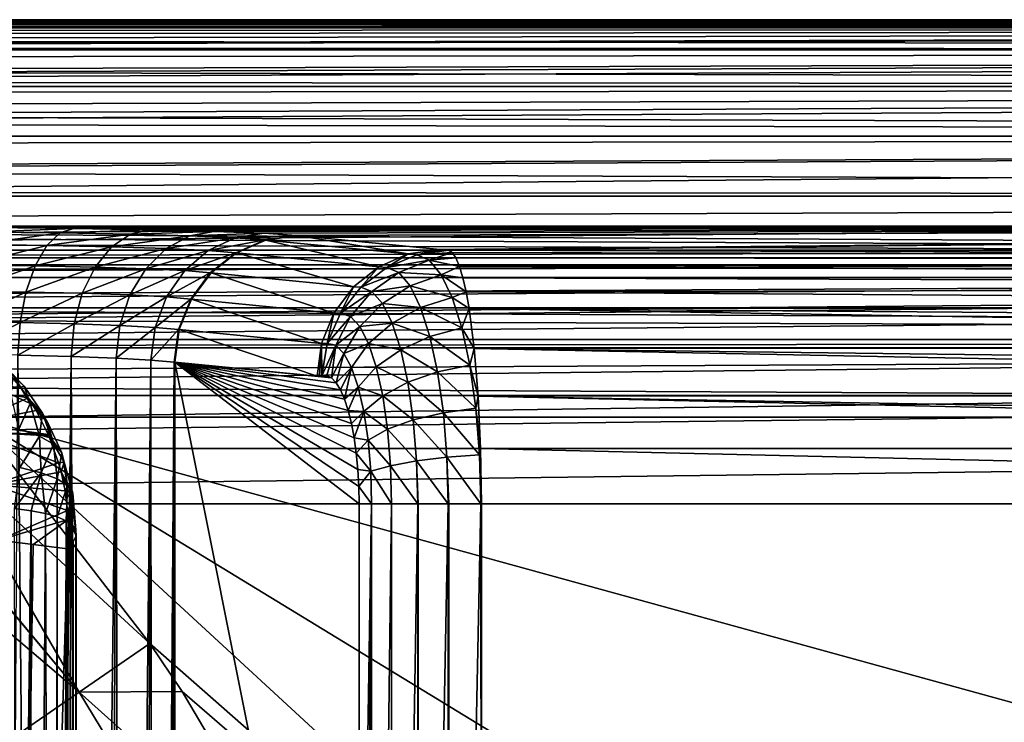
# Model space of a CAD drawing. Header units: metres. Extents: x -105 to 105, y -117 to 62.
# Tile 355 of 382: x 23 to 35, y 15 to 23. Entities that reach past the tile are written whole.
import ezdxf

# ---------------------------------------------------------------- set-up
doc = ezdxf.new("R2010")
doc.units = ezdxf.units.M
doc.layers.add('solid_509432_AD150_SW0001', color=7, linetype='CONTINUOUS')
doc.layers.add('solid_509432_AD150_SW0001_01', color=7, linetype='CONTINUOUS')

msp = doc.modelspace()

# ---------------------------------------------------------------- linework, layer by layer
at = {"layer": 'solid_509432_AD150_SW0001'}
for points in [[(0, 22.990625, 12.796716), (90, 23, 12.5), (-90, 23, 12.5)], [(90, 22.909691, -12.516925), (-90, 22.909691, -12.516925), (-90, 23, -11.6)], [(90, 22.642233, -13.398612), (-90, 22.642233, -13.398612), (-90, 22.909691, -12.516925)], [(90, 22.909691, -12.516925), (90, 22.642233, -13.398612), (-90, 22.909691, -12.516925)], [(90, 22.207907, -14.21118), (-90, 22.207907, -14.21118), (-90, 22.642233, -13.398612)], [(90, 22.642233, -13.398612), (90, 22.207907, -14.21118), (-90, 22.642233, -13.398612)], [(90, 21.623402, -14.923402), (-90, 21.623402, -14.923402), (-90, 22.207907, -14.21118)], [(90, 22.207907, -14.21118), (90, 21.623402, -14.923402), (-90, 22.207907, -14.21118)], [(90, 20.91118, -15.507907), (-90, 20.91118, -15.507907), (-90, 21.623402, -14.923402)], [(90, 21.623402, -14.923402), (90, 20.91118, -15.507907), (-90, 21.623402, -14.923402)], [(90, 20.098612, -15.942234), (-90, 20.098612, -15.942234), (-90, 20.91118, -15.507907)], [(90, 20.91118, -15.507907), (90, 20.098612, -15.942234), (-90, 20.91118, -15.507907)], [(90, 19.216925, -16.20969), (-90, 19.216925, -16.20969), (-90, 20.098612, -15.942234)], [(90, 20.098612, -15.942234), (90, 19.216925, -16.20969), (-90, 20.098612, -15.942234)], [(-90, 19.216925, -16.20969), (90, 18.299999, -16.299999), (-90, 18.299999, -16.299999)], [(90, 19.216925, -16.20969), (90, 18.299999, -16.299999), (-90, 19.216925, -16.20969)], [(90, 18.299999, -16.299999), (-53, -0.25, -16.299999), (-90, -0.25, -16.299999)], [(-90, 18.299999, -16.299999), (90, 18.299999, -16.299999), (-90, -0.25, -16.299999)]]:
    msp.add_3dface(points, dxfattribs=at)
at = {"layer": 'solid_509432_AD150_SW0001_01'}
for points in [[(-90, 23, -11.6), (-90, 23, 12.5), (90, 23, 12.5)], [(90, 23, -11.6), (-90, 23, -11.6), (90, 23, 12.5)], [(90, 22.909691, -12.516925), (-90, 23, -11.6), (90, 23, -11.6)], [(0, 22.990625, 12.796716), (0.13002, 22.99032, 12.801499), (90, 23, 12.5)], [(0.13002, 22.99032, 12.801499), (0.289916, 22.989178, 12.818772), (90, 23, 12.5)], [(0.289916, 22.989178, 12.818772), (0.481288, 22.986887, 12.850855), (90, 23, 12.5)], [(0.481288, 22.986887, 12.850855), (0.70569, 22.983196, 12.897084), (90, 23, 12.5)], [(0.70569, 22.983196, 12.897084), (0.965836, 22.977781, 12.956465), (90, 23, 12.5)], [(0.965836, 22.977781, 12.956465), (1.265495, 22.970182, 13.028585), (90, 23, 12.5)], [(1.265495, 22.970182, 13.028585), (1.609675, 22.959747, 13.113807), (90, 23, 12.5)], [(1.609675, 22.959747, 13.113807), (2.004899, 22.94557, 13.213221), (90, 23, 12.5)], [(2.004899, 22.94557, 13.213221), (2.45913, 22.926409, 13.32846), (90, 23, 12.5)], [(2.45913, 22.926409, 13.32846), (90, 22.909691, 13.416924), (90, 23, 12.5)], [(2.45913, 22.926409, 13.32846), (2.933098, 22.903156, 13.449183), (90, 22.909691, 13.416924)], [(2.933098, 22.903156, 13.449183), (2.982343, 22.900551, 13.461739), (90, 22.909691, 13.416924)], [(2.982343, 22.900551, 13.461739), (3.58682, 22.865618, 13.615853), (90, 22.909691, 13.416924)], [(3.58682, 22.865618, 13.615853), (4.287223, 22.818329, 13.794104), (90, 22.909691, 13.416924)], [(4.287223, 22.818329, 13.794104), (5.102119, 22.754019, 14.00057), (90, 22.909691, 13.416924)], [(5.102119, 22.754019, 14.00057), (5.882872, 22.682909, 14.197086), (90, 22.909691, 13.416924)], [(5.882872, 22.682909, 14.197086), (6.055223, 22.665947, 14.240258), (90, 22.909691, 13.416924)], [(6.055223, 22.665947, 14.240258), (90, 22.642233, 14.298613), (90, 22.909691, 13.416924)], [(6.055223, 22.665947, 14.240258), (7.176319, 22.544279, 14.518932), (90, 22.642233, 14.298613)], [(7.176319, 22.544279, 14.518932), (8.505664, 22.374002, 14.84361), (90, 22.642233, 14.298613)], [(8.505664, 22.374002, 14.84361), (8.799271, 22.33247, 14.91437), (90, 22.642233, 14.298613)], [(8.799271, 22.33247, 14.91437), (9.265361, 22.263613, 15.025821), (90, 22.642233, 14.298613)], [(9.265361, 22.263613, 15.025821), (90, 22.207907, 15.11118), (90, 22.642233, 14.298613)], [(9.265361, 22.263613, 15.025821), (10.099681, 22.131067, 15.222669), (90, 22.207907, 15.11118)], [(10.099681, 22.131067, 15.222669), (11.019539, 21.970787, 15.435187), (90, 22.207907, 15.11118)], [(11.019539, 21.970787, 15.435187), (11.656815, 21.85091, 15.579129), (90, 22.207907, 15.11118)], [(11.656815, 21.85091, 15.579129), (12.038852, 21.775261, 15.664263), (90, 22.207907, 15.11118)], [(12.038852, 21.775261, 15.664263), (90, 21.623402, 15.823401), (90, 22.207907, 15.11118)], [(12.038852, 21.775261, 15.664263), (13.183125, 21.532173, 15.912191), (90, 21.623402, 15.823401)], [(13.183125, 21.532173, 15.912191), (14.366983, 21.252684, 16.156729), (90, 21.623402, 15.823401)], [(14.366983, 21.252684, 16.156729), (14.478982, 21.224751, 16.179108), (90, 21.623402, 15.823401)], [(14.478982, 21.224751, 16.179108), (15.496482, 20.958088, 16.376154), (90, 21.623402, 15.823401)], [(15.496482, 20.958088, 16.376154), (90, 20.91118, 16.407907), (90, 21.623402, 15.823401)], [(15.496482, 20.958088, 16.376154), (16.545088, 20.658012, 16.565683), (90, 20.91118, 16.407907)], [(16.545088, 20.658012, 16.565683), (17.224415, 20.448999, 16.679928), (90, 20.91118, 16.407907)], [(17.224415, 20.448999, 16.679928), (17.521605, 20.353809, 16.727512), (90, 20.91118, 16.407907)], [(17.521605, 20.353809, 16.727512), (90, 20.098612, 16.842234), (90, 20.91118, 16.407907)], [(56.523369, 20.272121, -10.478531), (56.688591, 20.558294, 0.45), (4.248972, 20.558294, 0.45)], [(4.251566, 20.5557, 0.549066), (4.248972, 20.558294, 0.45), (56.688591, 20.558294, 0.45)], [(4.535146, 20.272121, -10.478531), (56.523369, 20.272121, -10.478531), (4.248972, 20.558294, 0.45)], [(4.289798, 20.555674, 0.550058), (4.251566, 20.5557, 0.549066), (56.688591, 20.558294, 0.45)], [(4.32812, 20.555649, 0.551059), (4.289798, 20.555674, 0.550058), (56.688591, 20.558294, 0.45)], [(13.011201, 20.549694, 0.778433), (4.32812, 20.555649, 0.551059), (56.688591, 20.558294, 0.45)], [(13.011201, 20.549694, 0.778433), (56.688591, 20.558294, 0.45), (21.694309, 20.543739, 1.005808)], [(22.745033, 20.540073, 1.145819), (21.694309, 20.543739, 1.005808), (56.688591, 20.558294, 0.45)], [(22.660316, 20.487558, 1.492687), (22.745033, 20.540073, 1.145819), (23.743282, 20.530682, 1.504505)], [(22.660316, 20.487558, 1.492687), (23.743282, 20.530682, 1.504505), (23.585529, 20.478107, 1.82795)], [(23.743282, 20.530682, 1.504505), (22.745033, 20.540073, 1.145819), (56.688591, 20.558294, 0.45)], [(23.585529, 20.478107, 1.82795), (23.743282, 20.530682, 1.504505), (24.643488, 20.515984, 2.065772)], [(23.585529, 20.478107, 1.82795), (24.643488, 20.515984, 2.065772), (24.417736, 20.463333, 2.351629)], [(24.643488, 20.515984, 2.065772), (23.743282, 20.530682, 1.504505), (56.688591, 20.558294, 0.45)], [(24.417736, 20.463333, 2.351629), (24.643488, 20.515984, 2.065772), (25.405081, 20.496643, 2.804401)], [(25.405081, 20.496643, 2.804401), (24.643488, 20.515984, 2.065772), (56.688591, 20.558294, 0.45)], [(25.993717, 20.473526, 3.687155), (25.405081, 20.496643, 2.804401), (56.688591, 20.558294, 0.45)], [(26.382675, 20.447695, 4.673652), (25.993717, 20.473526, 3.687155), (56.688591, 20.558294, 0.45)], [(26.387697, 20.44722, 4.691807), (26.382675, 20.447695, 4.673652), (56.688591, 20.558294, 0.45)], [(26.392622, 20.446743, 4.709989), (26.387697, 20.44722, 4.691807), (56.688591, 20.558294, 0.45)], [(28.076197, 20.282211, 10.993179), (26.392622, 20.446743, 4.709989), (56.688591, 20.558294, 0.45)], [(28.128414, 20.277107, 11.188129), (28.076197, 20.282211, 10.993179), (56.688591, 20.558294, 0.45)], [(28.179371, 20.272121, 11.378531), (28.128414, 20.277107, 11.188129), (56.688591, 20.558294, 0.45)], [(56.523369, 20.272121, 11.378531), (28.179371, 20.272121, 11.378531), (56.688591, 20.558294, 0.45)], [(22.660316, 20.487558, 1.492687), (23.585529, 20.478107, 1.82795), (22.573685, 20.33666, 1.841966)], [(23.585529, 20.478107, 1.82795), (23.425926, 20.32723, 2.150493), (22.573685, 20.33666, 1.841966)], [(23.585529, 20.478107, 1.82795), (24.417736, 20.463333, 2.351629), (23.425926, 20.32723, 2.150493)], [(24.417736, 20.463333, 2.351629), (24.192711, 20.312487, 2.632485), (23.425926, 20.32723, 2.150493)], [(24.417736, 20.463333, 2.351629), (25.119064, 20.443911, 3.039164), (24.192711, 20.312487, 2.632485)], [(25.119064, 20.443911, 3.039164), (24.839193, 20.293098, 3.265435), (24.192711, 20.312487, 2.632485)], [(24.417736, 20.463333, 2.351629), (25.405081, 20.496643, 2.804401), (25.119064, 20.443911, 3.039164)], [(25.119064, 20.443911, 3.039164), (25.657995, 20.420732, 3.858537), (24.839193, 20.293098, 3.265435)], [(25.657995, 20.420732, 3.858537), (25.336323, 20.269949, 4.01998), (24.839193, 20.293098, 3.265435)], [(25.119064, 20.443911, 3.039164), (25.405081, 20.496643, 2.804401), (25.993717, 20.473526, 3.687155)], [(25.119064, 20.443911, 3.039164), (25.993717, 20.473526, 3.687155), (25.657995, 20.420732, 3.858537)], [(25.657995, 20.420732, 3.858537), (26.010771, 20.39485, 4.77192), (25.336323, 20.269949, 4.01998)], [(25.336323, 20.269949, 4.01998), (26.010771, 20.39485, 4.77192), (25.662146, 20.244091, 4.861386)], [(25.657995, 20.420732, 3.858537), (25.993717, 20.473526, 3.687155), (26.382675, 20.447695, 4.673652)], [(25.657995, 20.420732, 3.858537), (26.382675, 20.447695, 4.673652), (26.010771, 20.39485, 4.77192)], [(25.662146, 20.244091, 4.861386), (26.010771, 20.39485, 4.77192), (26.019194, 20.393469, 4.808653)], [(25.662146, 20.244091, 4.861386), (26.019194, 20.393469, 4.808653), (25.670996, 20.242479, 4.897998)], [(26.019194, 20.393469, 4.808653), (27.354572, 20.07795, 11.18119), (25.670996, 20.242479, 4.897998)], [(26.010771, 20.39485, 4.77192), (26.382675, 20.447695, 4.673652), (26.019194, 20.393469, 4.808653)], [(26.019194, 20.393469, 4.808653), (26.382675, 20.447695, 4.673652), (26.387697, 20.44722, 4.691807)], [(26.019194, 20.393469, 4.808653), (26.387697, 20.44722, 4.691807), (26.392622, 20.446743, 4.709989)], [(26.019194, 20.393469, 4.808653), (26.392622, 20.446743, 4.709989), (27.702768, 20.228937, 11.091844)], [(26.019194, 20.393469, 4.808653), (27.702768, 20.228937, 11.091844), (27.354572, 20.07795, 11.18119)], [(27.702768, 20.228937, 11.091844), (26.392622, 20.446743, 4.709989), (28.076197, 20.282211, 10.993179)], [(17.521605, 20.353809, 16.727512), (18.426655, 20.048744, 16.862556), (90, 20.098612, 16.842234)], [(22.573685, 20.33666, 1.841966), (23.425926, 20.32723, 2.150493), (22.498711, 20.098049, 2.141491)], [(23.425926, 20.32723, 2.150493), (23.28787, 20.088642, 2.426696), (22.498711, 20.098049, 2.141491)], [(23.425926, 20.32723, 2.150493), (24.192711, 20.312487, 2.632485), (23.28787, 20.088642, 2.426696)], [(24.192711, 20.312487, 2.632485), (23.998253, 20.073931, 2.872377), (23.28787, 20.088642, 2.426696)], [(24.192711, 20.312487, 2.632485), (24.839193, 20.293098, 3.265435), (23.998253, 20.073931, 2.872377)], [(24.839193, 20.293098, 3.265435), (24.597652, 20.054579, 3.45789), (23.998253, 20.073931, 2.872377)], [(24.839193, 20.293098, 3.265435), (25.336323, 20.269949, 4.01998), (24.597652, 20.054579, 3.45789)], [(27.702768, 20.228937, 11.091844), (28.076197, 20.282211, 10.993179), (27.805738, 20.219807, 11.470544)], [(27.805738, 20.219807, 11.470544), (28.076197, 20.282211, 10.993179), (28.128414, 20.277107, 11.188129)], [(28.128414, 20.277107, 11.188129), (28.179371, 20.272121, 11.378531), (27.805738, 20.219807, 11.470544)], [(4.535146, 20.183025, -11.129811), (56.523369, 20.272121, -10.478531), (4.535146, 20.272121, -10.478531)], [(4.535146, 20.183025, -11.129811), (56.523369, 20.182217, -11.133021), (56.523369, 20.272121, -10.478531)], [(4.535146, 20.183025, -11.129811), (4.535146, 19.952436, -11.7496), (56.523369, 20.182217, -11.133021)], [(4.535146, 19.952436, -11.7496), (56.523369, 19.951244, -11.751965), (56.523369, 20.182217, -11.133021)], [(25.336323, 20.269949, 4.01998), (25.059149, 20.031466, 4.156252), (24.597652, 20.054579, 3.45789)], [(25.336323, 20.269949, 4.01998), (25.662146, 20.244091, 4.861386), (25.059149, 20.031466, 4.156252)], [(25.059149, 20.031466, 4.156252), (25.662146, 20.244091, 4.861386), (25.362286, 20.00563, 4.935489)], [(25.362286, 20.00563, 4.935489), (25.662146, 20.244091, 4.861386), (25.670996, 20.242479, 4.897998)], [(25.362286, 20.00563, 4.935489), (25.670996, 20.242479, 4.897998), (25.371555, 20.003981, 4.971988)], [(25.670996, 20.242479, 4.897998), (27.055132, 19.839449, 11.255178), (25.371555, 20.003981, 4.971988)], [(25.670996, 20.242479, 4.897998), (27.354572, 20.07795, 11.18119), (27.055132, 19.839449, 11.255178)], [(27.354572, 20.07795, 11.18119), (27.702768, 20.228937, 11.091844), (27.452291, 20.070601, 11.542141)], [(27.702768, 20.228937, 11.091844), (27.805738, 20.219807, 11.470544), (27.452291, 20.070601, 11.542141)], [(27.951899, 20.1537, 12.016021), (27.452291, 20.070601, 11.542141), (27.805738, 20.219807, 11.470544)], [(28.223495, 20.244984, 11.710115), (27.805738, 20.219807, 11.470544), (28.179371, 20.272121, 11.378531)], [(27.951899, 20.1537, 12.016021), (27.805738, 20.219807, 11.470544), (28.223495, 20.244984, 11.710115)], [(27.951899, 20.1537, 12.016021), (28.223495, 20.244984, 11.710115), (28.267004, 20.181318, 12.036584)], [(27.951899, 20.1537, 12.016021), (28.267004, 20.181318, 12.036584), (28.309353, 20.081966, 12.353825)], [(56.523369, 20.182245, 12.032915), (28.179371, 20.272121, 11.378531), (56.523369, 20.272121, 11.378531)], [(28.223495, 20.244984, 11.710115), (28.179371, 20.272121, 11.378531), (56.523369, 20.182245, 12.032915)], [(28.267004, 20.181318, 12.036584), (28.223495, 20.244984, 11.710115), (56.523369, 20.182245, 12.032915)], [(28.267004, 20.181318, 12.036584), (56.523369, 20.182245, 12.032915), (56.523369, 20.152321, 12.142833)], [(28.309353, 20.081966, 12.353825), (28.267004, 20.181318, 12.036584), (56.523369, 20.152321, 12.142833)], [(18.426655, 20.048744, 16.862556), (19.264454, 19.744858, 16.972403), (90, 20.098612, 16.842234)], [(19.264454, 19.744858, 16.972403), (19.913662, 19.494061, 17.045792), (90, 20.098612, 16.842234)], [(19.913662, 19.494061, 17.045792), (20.038525, 19.44417, 17.058605), (90, 20.098612, 16.842234)], [(20.038525, 19.44417, 17.058605), (90, 19.216925, 17.109692), (90, 20.098612, 16.842234)], [(22.498711, 20.098049, 2.141491), (23.28787, 20.088642, 2.426696), (22.440449, 19.787874, 2.370985)], [(23.28787, 20.088642, 2.426696), (23.180691, 19.77849, 2.637857), (22.440449, 19.787874, 2.370985)], [(23.28787, 20.088642, 2.426696), (23.998253, 20.073931, 2.872377), (23.180691, 19.77849, 2.637857)], [(23.998253, 20.073931, 2.872377), (23.847509, 19.763811, 3.055062), (23.180691, 19.77849, 2.637857)], [(23.998253, 20.073931, 2.872377), (24.597652, 20.054579, 3.45789), (23.847509, 19.763811, 3.055062)], [(24.597652, 20.054579, 3.45789), (24.410786, 19.744497, 3.603495), (23.847509, 19.763811, 3.055062)], [(24.597652, 20.054579, 3.45789), (25.059149, 20.031466, 4.156252), (24.410786, 19.744497, 3.603495)], [(27.055132, 19.839449, 11.255178), (27.354572, 20.07795, 11.18119), (27.144846, 19.834612, 11.587973)], [(27.354572, 20.07795, 11.18119), (27.452291, 20.070601, 11.542141), (27.144846, 19.834612, 11.587973)], [(27.59178, 20.010706, 12.062717), (27.144846, 19.834612, 11.587973), (27.452291, 20.070601, 11.542141)], [(27.951899, 20.1537, 12.016021), (27.59178, 20.010706, 12.062717), (27.452291, 20.070601, 11.542141)], [(27.951899, 20.1537, 12.016021), (28.092339, 19.983791, 12.54015), (27.59178, 20.010706, 12.062717)], [(27.951899, 20.1537, 12.016021), (28.309353, 20.081966, 12.353825), (28.092339, 19.983791, 12.54015)], [(28.092339, 19.983791, 12.54015), (28.309353, 20.081966, 12.353825), (28.350016, 19.948248, 12.657885)], [(28.309353, 20.081966, 12.353825), (56.523369, 20.152321, 12.142833), (56.523369, 19.951241, 12.651972)], [(28.350016, 19.948248, 12.657885), (28.309353, 20.081966, 12.353825), (56.523369, 19.951241, 12.651972)], [(4.535146, 19.952436, -11.7496), (4.535146, 19.591661, -12.303813), (56.523369, 19.951244, -11.751965)], [(4.535146, 19.591661, -12.303813), (56.523369, 19.590401, -12.305347), (56.523369, 19.951244, -11.751965)], [(25.059149, 20.031466, 4.156252), (24.845226, 19.721418, 4.258128), (24.410786, 19.744497, 3.603495)], [(25.059149, 20.031466, 4.156252), (25.362286, 20.00563, 4.935489), (24.845226, 19.721418, 4.258128)], [(24.845226, 19.721418, 4.258128), (25.362286, 20.00563, 4.935489), (25.131479, 19.695608, 4.989215)], [(25.131479, 19.695608, 4.989215), (25.362286, 20.00563, 4.935489), (25.371555, 20.003981, 4.971988)], [(25.131479, 19.695608, 4.989215), (25.371555, 20.003981, 4.971988), (25.141104, 19.694082, 5.025623)], [(25.371555, 20.003981, 4.971988), (26.824678, 19.529551, 11.308813), (25.141104, 19.694082, 5.025623)], [(25.371555, 20.003981, 4.971988), (27.055132, 19.839449, 11.255178), (26.824678, 19.529551, 11.308813)], [(27.59178, 20.010706, 12.062717), (27.273781, 19.784544, 12.069166), (27.144846, 19.834612, 11.587973)], [(27.59178, 20.010706, 12.062717), (27.725979, 19.85133, 12.563556), (27.273781, 19.784544, 12.069166)], [(28.092339, 19.983791, 12.54015), (27.725979, 19.85133, 12.563556), (27.59178, 20.010706, 12.062717)], [(28.092339, 19.983791, 12.54015), (28.222387, 19.714689, 13.0255), (27.725979, 19.85133, 12.563556)], [(28.092339, 19.983791, 12.54015), (28.350016, 19.948248, 12.657885), (28.388477, 19.781916, 12.945021)], [(28.092339, 19.983791, 12.54015), (28.388477, 19.781916, 12.945021), (28.222387, 19.714689, 13.0255)], [(28.350016, 19.948248, 12.657885), (56.523369, 19.951241, 12.651972), (56.523369, 19.845724, 12.843326)], [(28.388477, 19.781916, 12.945021), (28.350016, 19.948248, 12.657885), (56.523369, 19.845724, 12.843326)], [(26.824678, 19.529551, 11.308813), (27.055132, 19.839449, 11.255178), (26.904213, 19.527819, 11.604935)], [(27.055132, 19.839449, 11.255178), (27.144846, 19.834612, 11.587973), (26.904213, 19.527819, 11.604935)], [(27.273781, 19.784544, 12.069166), (26.904213, 19.527819, 11.604935), (27.144846, 19.834612, 11.587973)], [(27.725979, 19.85133, 12.563556), (27.398109, 19.641827, 12.533166), (27.273781, 19.784544, 12.069166)], [(27.725979, 19.85133, 12.563556), (27.850351, 19.596804, 13.027719), (27.398109, 19.641827, 12.533166)], [(28.222387, 19.714689, 13.0255), (27.850351, 19.596804, 13.027719), (27.725979, 19.85133, 12.563556)], [(28.388477, 19.781916, 12.945021), (56.523369, 19.845724, 12.843326), (56.523369, 19.590315, 13.20545)], [(22.440449, 19.787874, 2.370985), (23.180691, 19.77849, 2.637857), (22.40284, 19.427124, 2.514917)], [(23.180691, 19.77849, 2.637857), (23.111639, 19.417763, 2.769686), (22.40284, 19.427124, 2.514917)], [(23.180691, 19.77849, 2.637857), (23.847509, 19.763811, 3.055062), (23.111639, 19.417763, 2.769686)], [(23.847509, 19.763811, 3.055062), (23.750683, 19.403116, 3.168177), (23.111639, 19.417763, 2.769686)], [(23.847509, 19.763811, 3.055062), (24.410786, 19.744497, 3.603495), (23.750683, 19.403116, 3.168177)], [(24.410786, 19.744497, 3.603495), (24.291235, 19.383837, 3.692397), (23.750683, 19.403116, 3.168177)], [(24.410786, 19.744497, 3.603495), (24.845226, 19.721418, 4.258128), (24.291235, 19.383837, 3.692397)], [(24.845226, 19.721418, 4.258128), (24.709032, 19.36079, 4.318712), (24.291235, 19.383837, 3.692397)], [(24.845226, 19.721418, 4.258128), (25.131479, 19.695608, 4.989215), (24.709032, 19.36079, 4.318712)], [(24.709032, 19.36079, 4.318712), (25.131479, 19.695608, 4.989215), (24.98535, 19.335005, 5.018928)], [(24.98535, 19.335005, 5.018928), (25.131479, 19.695608, 4.989215), (25.141104, 19.694082, 5.025623)], [(24.98535, 19.335005, 5.018928), (25.141104, 19.694082, 5.025623), (24.995209, 19.333725, 5.055278)], [(25.141104, 19.694082, 5.025623), (26.678785, 19.169195, 11.338469), (24.995209, 19.333725, 5.055278)], [(25.141104, 19.694082, 5.025623), (26.824678, 19.529551, 11.308813), (26.678785, 19.169195, 11.338469)], [(27.273781, 19.784544, 12.069166), (27.019428, 19.490526, 12.034929), (26.904213, 19.527819, 11.604935)], [(27.273781, 19.784544, 12.069166), (27.398109, 19.641827, 12.533166), (27.019428, 19.490526, 12.034929)], [(28.222387, 19.714689, 13.0255), (28.337368, 19.353872, 13.454609), (27.850351, 19.596804, 13.027719)], [(28.222387, 19.714689, 13.0255), (28.388477, 19.781916, 12.945021), (28.424263, 19.585133, 13.211736)], [(28.222387, 19.714689, 13.0255), (28.424263, 19.585133, 13.211736), (28.337368, 19.353872, 13.454609)], [(28.424263, 19.585133, 13.211736), (28.388477, 19.781916, 12.945021), (56.523369, 19.590315, 13.20545)], [(4.535146, 19.591661, -12.303813), (4.535146, 19.118229, -12.765519), (56.523369, 19.590401, -12.305347)], [(4.535146, 19.118229, -12.765519), (56.523369, 19.117186, -12.766333), (56.523369, 19.590401, -12.305347)], [(27.398109, 19.641827, 12.533166), (27.130926, 19.369463, 12.451038), (27.019428, 19.490526, 12.034929)], [(27.398109, 19.641827, 12.533166), (27.513502, 19.410353, 12.963819), (27.130926, 19.369463, 12.451038)], [(27.850351, 19.596804, 13.027719), (27.513502, 19.410353, 12.963819), (27.398109, 19.641827, 12.533166)], [(27.850351, 19.596804, 13.027719), (27.960363, 19.254292, 13.438294), (27.513502, 19.410353, 12.963819)], [(28.337368, 19.353872, 13.454609), (27.960363, 19.254292, 13.438294), (27.850351, 19.596804, 13.027719)], [(28.337368, 19.353872, 13.454609), (28.424263, 19.585133, 13.211736), (28.486067, 19.110638, 13.671421)], [(28.424263, 19.585133, 13.211736), (56.523369, 19.590315, 13.20545), (56.523369, 19.37517, 13.440446)], [(28.424263, 19.585133, 13.211736), (56.523369, 19.37517, 13.440446), (56.523369, 19.116978, 13.666494)], [(28.486067, 19.110638, 13.671421), (28.424263, 19.585133, 13.211736), (56.523369, 19.116978, 13.666494)], [(26.678785, 19.169195, 11.338469), (26.824678, 19.529551, 11.308813), (26.746683, 19.170988, 11.591881)], [(26.824678, 19.529551, 11.308813), (26.904213, 19.527819, 11.604935), (26.746683, 19.170988, 11.591881)], [(27.019428, 19.490526, 12.034929), (26.746683, 19.170988, 11.591881), (26.904213, 19.527819, 11.604935)], [(27.019428, 19.490526, 12.034929), (26.845943, 19.148554, 11.962324), (26.746683, 19.170988, 11.591881)], [(27.019428, 19.490526, 12.034929), (27.130926, 19.369463, 12.451038), (26.845943, 19.148554, 11.962324)], [(20.038525, 19.44417, 17.058605), (20.752892, 19.148195, 17.122831), (90, 19.216925, 17.109692)], [(22.40284, 19.427124, 2.514917), (23.111639, 19.417763, 2.769686), (22.388538, 19.040606, 2.563572)], [(23.111639, 19.417763, 2.769686), (23.085598, 19.031261, 2.813363), (22.388538, 19.040606, 2.563572)], [(23.111639, 19.417763, 2.769686), (23.750683, 19.403116, 3.168177), (23.085598, 19.031261, 2.813363)], [(23.750683, 19.403116, 3.168177), (23.714592, 19.016638, 3.204271), (23.085598, 19.031261, 2.813363)], [(23.750683, 19.403116, 3.168177), (24.291235, 19.383837, 3.692397), (23.714592, 19.016638, 3.204271)], [(24.291235, 19.383837, 3.692397), (24.247339, 18.997387, 3.718871), (23.714592, 19.016638, 3.204271)], [(24.291235, 19.383837, 3.692397), (24.709032, 19.36079, 4.318712), (24.247339, 18.997387, 3.718871)], [(24.709032, 19.36079, 4.318712), (24.659927, 18.974371, 4.334177), (24.247339, 18.997387, 3.718871)], [(24.709032, 19.36079, 4.318712), (24.98535, 19.335005, 5.018928), (24.659927, 18.974371, 4.334177)], [(27.130926, 19.369463, 12.451038), (26.942514, 19.052677, 12.322732), (26.845943, 19.148554, 11.962324)], [(27.130926, 19.369463, 12.451038), (27.234646, 19.167961, 12.838127), (26.942514, 19.052677, 12.322732)], [(27.513502, 19.410353, 12.963819), (27.234646, 19.167961, 12.838127), (27.130926, 19.369463, 12.451038)], [(27.513502, 19.410353, 12.963819), (27.615662, 19.096792, 13.345083), (27.234646, 19.167961, 12.838127)], [(27.960363, 19.254292, 13.438294), (27.615662, 19.096792, 13.345083), (27.513502, 19.410353, 12.963819)], [(28.337368, 19.353872, 13.454609), (28.432732, 18.91235, 13.810517), (27.960363, 19.254292, 13.438294)], [(28.337368, 19.353872, 13.454609), (28.486067, 19.110638, 13.671421), (28.432732, 18.91235, 13.810517)], [(24.98535, 19.335005, 5.018928), (24.933788, 18.948616, 5.022625), (24.659927, 18.974371, 4.334177)], [(24.98535, 19.335005, 5.018928), (24.995209, 19.333725, 5.055278), (24.933788, 18.948616, 5.022625)], [(24.995209, 19.333725, 5.055278), (24.943733, 18.947256, 5.058951), (24.933788, 18.948616, 5.022625)], [(24.995209, 19.333725, 5.055278), (26.627308, 18.782726, 11.342142), (24.943733, 18.947256, 5.058951)], [(24.995209, 19.333725, 5.055278), (26.678785, 19.169195, 11.338469), (26.627308, 18.782726, 11.342142)], [(27.960363, 19.254292, 13.438294), (28.051634, 18.834383, 13.778917), (27.615662, 19.096792, 13.345083)], [(28.432732, 18.91235, 13.810517), (28.051634, 18.834383, 13.778917), (27.960363, 19.254292, 13.438294)], [(4.535146, 19.118229, -12.765519), (4.535146, 18.555145, -13.112285), (56.523369, 19.117186, -12.766333)], [(4.535146, 18.555145, -13.112285), (56.523369, 18.554546, -13.112567), (56.523369, 19.117186, -12.766333)], [(20.752892, 19.148195, 17.122831), (21.411236, 18.85832, 17.166719), (90, 19.216925, 17.109692)], [(21.411236, 18.85832, 17.166719), (22.576691, 18.299999, 17.200001), (90, 19.216925, 17.109692)], [(22.576691, 18.299999, 17.200001), (90, 18.299999, 17.200001), (90, 19.216925, 17.109692)], [(26.678785, 19.169195, 11.338469), (26.654367, 18.782822, 11.443126), (26.627308, 18.782726, 11.342142)], [(26.678785, 19.169195, 11.338469), (26.682936, 18.788664, 11.549749), (26.654367, 18.782822, 11.443126)], [(26.678785, 19.169195, 11.338469), (26.746683, 19.170988, 11.591881), (26.682936, 18.788664, 11.549749)], [(26.845943, 19.148554, 11.962324), (26.682936, 18.788664, 11.549749), (26.746683, 19.170988, 11.591881)], [(26.845943, 19.148554, 11.962324), (26.739656, 18.790859, 11.761433), (26.682936, 18.788664, 11.549749)], [(26.845943, 19.148554, 11.962324), (26.796049, 18.763298, 11.971892), (26.739656, 18.790859, 11.761433)], [(26.845943, 19.148554, 11.962324), (26.942514, 19.052677, 12.322732), (26.796049, 18.763298, 11.971892)], [(27.234646, 19.167961, 12.838127), (27.032658, 18.886034, 12.659151), (26.942514, 19.052677, 12.322732)], [(27.234646, 19.167961, 12.838127), (27.326595, 18.892038, 13.181286), (27.032658, 18.886034, 12.659151)], [(27.615662, 19.096792, 13.345083), (27.326595, 18.892038, 13.181286), (27.234646, 19.167961, 12.838127)], [(28.432732, 18.91235, 13.810517), (28.486067, 19.110638, 13.671421), (28.532427, 18.548517, 14.015407)], [(28.486067, 19.110638, 13.671421), (56.523369, 19.116978, 13.666494), (56.523369, 18.768238, 13.900906)], [(28.486067, 19.110638, 13.671421), (56.523369, 18.768238, 13.900906), (56.523369, 18.554197, 14.012732)], [(28.532427, 18.548517, 14.015407), (28.486067, 19.110638, 13.671421), (56.523369, 18.554197, 14.012732)], [(23.085598, 19.031261, 2.813363), (23.381006, -12.659896, 2.974029), (22.897615, -12.155248, 2.729269)], [(23.085598, 19.031261, 2.813363), (23.714592, 19.016638, 3.204271), (23.381006, -12.659896, 2.974029)], [(23.714592, 19.016638, 3.204271), (23.624832, -12.9674, 3.1366), (23.381006, -12.659896, 2.974029)], [(23.714592, 19.016638, 3.204271), (23.864925, -13.312677, 3.328324), (23.624832, -12.9674, 3.1366)], [(23.714592, 19.016638, 3.204271), (24.247339, 18.997387, 3.718871), (23.864925, -13.312677, 3.328324)], [(24.247339, 18.997387, 3.718871), (24.096552, -13.69508, 3.550056), (23.864925, -13.312677, 3.328324)], [(24.247339, 18.997387, 3.718871), (24.314623, -14.112685, 3.801828), (24.096552, -13.69508, 3.550056)], [(24.247339, 18.997387, 3.718871), (24.659927, 18.974371, 4.334177), (24.314623, -14.112685, 3.801828)], [(26.942514, 19.052677, 12.322732), (26.850821, 18.706602, 12.176301), (26.796049, 18.763298, 11.971892)], [(26.942514, 19.052677, 12.322732), (27.032658, 18.886034, 12.659151), (26.850821, 18.706602, 12.176301)], [(27.615662, 19.096792, 13.345083), (27.700453, 18.711067, 13.66153), (27.326595, 18.892038, 13.181286)], [(28.051634, 18.834383, 13.778917), (27.700453, 18.711067, 13.66153), (27.615662, 19.096792, 13.345083)], [(23.115765, 18.654257, 10.599328), (22.898273, 18.905668, 10.706437), (22.237423, 18.691246, 7.072913)], [(23.158901, 18.664091, 10.942932), (22.898273, 18.905668, 10.706437), (23.115765, 18.654257, 10.599328)], [(23.158901, 18.664091, 10.942932), (23.034826, 18.795242, 11.339874), (22.898273, 18.905668, 10.706437)], [(24.659927, 18.974371, 4.334177), (24.513519, -14.56144, 4.082162), (24.314623, -14.112685, 3.801828)], [(24.659927, 18.974371, 4.334177), (24.687784, -15.03554, 4.388218), (24.513519, -14.56144, 4.082162)], [(24.659927, 18.974371, 4.334177), (24.933788, 18.948616, 5.022625), (24.687784, -15.03554, 4.388218)], [(24.933788, 18.948616, 5.022625), (24.832441, -15.527455, 4.715539), (24.687784, -15.03554, 4.388218)], [(24.933788, 18.948616, 5.022625), (24.93881, 18.947937, 5.040775), (24.832441, -15.527455, 4.715539)], [(24.93881, 18.947937, 5.040775), (24.943733, 18.947256, 5.058951), (24.832441, -15.527455, 4.715539)], [(24.832441, -15.527455, 4.715539), (24.943733, 18.947256, 5.058951), (24.943733, 1.45925, 5.058951)], [(24.933788, 18.948616, 5.022625), (24.943733, 18.947256, 5.058951), (24.93881, 18.947937, 5.040775)], [(26.796049, 18.763298, 11.971892), (24.943733, 18.947256, 5.058951), (26.627308, 18.782726, 11.342142)], [(27.121965, 8.038101, 13.188229), (24.943733, 1.45925, 5.058951), (24.943733, 18.947256, 5.058951)], [(27.121965, 17.273149, 13.188229), (27.121965, 8.038101, 13.188229), (24.943733, 18.947256, 5.058951)], [(27.118298, 17.476841, 13.174538), (27.121965, 17.273149, 13.188229), (24.943733, 18.947256, 5.058951)], [(27.107306, 17.677568, 13.133518), (27.118298, 17.476841, 13.174538), (24.943733, 18.947256, 5.058951)], [(27.089125, 17.871548, 13.065662), (27.107306, 17.677568, 13.133518), (24.943733, 18.947256, 5.058951)], [(27.063986, 18.055355, 12.971843), (27.089125, 17.871548, 13.065662), (24.943733, 18.947256, 5.058951)], [(27.032238, 18.225586, 12.853357), (27.063986, 18.055355, 12.971843), (24.943733, 18.947256, 5.058951)], [(26.994356, 18.378895, 12.711981), (27.032238, 18.225586, 12.853357), (24.943733, 18.947256, 5.058951)], [(26.950956, 18.512077, 12.550014), (26.994356, 18.378895, 12.711981), (24.943733, 18.947256, 5.058951)], [(26.902807, 18.622173, 12.370317), (26.950956, 18.512077, 12.550014), (24.943733, 18.947256, 5.058951)], [(26.850821, 18.706602, 12.176301), (26.902807, 18.622173, 12.370317), (24.943733, 18.947256, 5.058951)], [(26.796049, 18.763298, 11.971892), (26.850821, 18.706602, 12.176301), (24.943733, 18.947256, 5.058951)], [(27.032658, 18.886034, 12.659151), (26.902807, 18.622173, 12.370317), (26.850821, 18.706602, 12.176301)], [(27.032658, 18.886034, 12.659151), (26.950956, 18.512077, 12.550014), (26.902807, 18.622173, 12.370317)], [(27.032658, 18.886034, 12.659151), (27.112732, 18.653889, 12.95799), (26.950956, 18.512077, 12.550014)], [(27.326595, 18.892038, 13.181286), (27.112732, 18.653889, 12.95799), (27.032658, 18.886034, 12.659151)], [(27.326595, 18.892038, 13.181286), (27.402966, 18.550753, 13.466303), (27.112732, 18.653889, 12.95799)], [(27.700453, 18.711067, 13.66153), (27.402966, 18.550753, 13.466303), (27.326595, 18.892038, 13.181286)], [(28.432732, 18.91235, 13.810517), (28.504339, 18.405142, 14.077757), (28.051634, 18.834383, 13.778917)], [(28.432732, 18.91235, 13.810517), (28.532427, 18.548517, 14.015407), (28.504339, 18.405142, 14.077757)], [(23.230249, 18.461584, 11.637877), (23.005053, 18.565905, 12.042145), (23.034826, 18.795242, 11.339874)], [(23.230249, 18.461584, 11.637877), (23.034826, 18.795242, 11.339874), (23.158901, 18.664091, 10.942932)], [(26.796049, 18.763298, 11.971892), (26.627308, 18.782726, 11.342142), (26.654367, 18.782822, 11.443126)], [(26.796049, 18.763298, 11.971892), (26.654367, 18.782822, 11.443126), (26.682936, 18.788664, 11.549749)], [(26.739656, 18.790859, 11.761433), (26.796049, 18.763298, 11.971892), (26.682936, 18.788664, 11.549749)], [(28.051634, 18.834383, 13.778917), (28.120173, 18.351513, 14.034705), (27.700453, 18.711067, 13.66153)], [(28.504339, 18.405142, 14.077757), (28.120173, 18.351513, 14.034705), (28.051634, 18.834383, 13.778917)], [(23.206841, 18.527428, 10.548844), (22.237423, 18.691246, 7.072913), (22.530893, 18.225208, 7.014555)], [(23.206841, 18.527428, 10.548844), (23.115765, 18.654257, 10.599328), (22.237423, 18.691246, 7.072913)], [(23.158901, 18.664091, 10.942932), (23.115765, 18.654257, 10.599328), (23.206841, 18.527428, 10.548844)], [(23.37557, 18.345999, 11.218428), (23.158901, 18.664091, 10.942932), (23.206841, 18.527428, 10.548844)], [(23.37557, 18.345999, 11.218428), (23.230249, 18.461584, 11.637877), (23.158901, 18.664091, 10.942932)], [(27.112732, 18.653889, 12.95799), (26.994356, 18.378895, 12.711981), (26.950956, 18.512077, 12.550014)], [(27.112732, 18.653889, 12.95799), (27.179306, 18.364292, 13.206451), (26.994356, 18.378895, 12.711981)], [(27.402966, 18.550753, 13.466303), (27.179306, 18.364292, 13.206451), (27.112732, 18.653889, 12.95799)], [(27.700453, 18.711067, 13.66153), (27.764139, 18.266695, 13.899207), (27.402966, 18.550753, 13.466303)], [(28.120173, 18.351513, 14.034705), (27.764139, 18.266695, 13.899207), (27.700453, 18.711067, 13.66153)], [(4.535146, 18.555145, -13.112285), (4.535146, 17.929768, -13.32726), (56.523369, 18.554546, -13.112567)], [(4.535146, 17.929768, -13.32726), (56.523369, 17.929768, -13.32726), (56.523369, 18.554546, -13.112567)], [(23.301504, 18.377026, 10.491887), (23.206841, 18.527428, 10.548844), (22.530893, 18.225208, 7.014555)], [(23.096436, 18.156738, 12.33), (23.005053, 18.565905, 12.042145), (23.230249, 18.461584, 11.637877)], [(23.444962, 18.22298, 10.799086), (23.206841, 18.527428, 10.548844), (23.301504, 18.377026, 10.491887)], [(23.444962, 18.22298, 10.799086), (23.37557, 18.345999, 11.218428), (23.206841, 18.527428, 10.548844)], [(27.402966, 18.550753, 13.466303), (27.46034, 18.156427, 13.680433), (27.179306, 18.364292, 13.206451)], [(27.764139, 18.266695, 13.899207), (27.46034, 18.156427, 13.680433), (27.402966, 18.550753, 13.466303)], [(28.504339, 18.405142, 14.077757), (28.532427, 18.548517, 14.015407), (28.561136, 17.926142, 14.228071)], [(28.532427, 18.548517, 14.015407), (56.523369, 18.554197, 14.012732), (56.523369, 18.056639, 14.195884)], [(28.532427, 18.548517, 14.015407), (56.523369, 18.056639, 14.195884), (56.523369, 17.929277, 14.22737)], [(28.561136, 17.926142, 14.228071), (28.532427, 18.548517, 14.015407), (56.523369, 17.929277, 14.22737)], [(23.339386, 18.07329, 11.929075), (23.096436, 18.156738, 12.33), (23.230249, 18.461584, 11.637877)], [(23.339386, 18.07329, 11.929075), (23.230249, 18.461584, 11.637877), (23.37557, 18.345999, 11.218428)], [(-47.909828, -0.25, -16.299999), (-53, -0.25, -16.299999), (90, 18.299999, -16.299999)], [(-42.814568, -0.25, -16.299999), (-47.909828, -0.25, -16.299999), (90, 18.299999, -16.299999)], [(-37.719303, -0.25, -16.299999), (-42.814568, -0.25, -16.299999), (90, 18.299999, -16.299999)], [(-32.624043, -0.25, -16.299999), (-37.719303, -0.25, -16.299999), (90, 18.299999, -16.299999)], [(-27.549141, -0.25, -16.299999), (-32.624043, -0.25, -16.299999), (90, 18.299999, -16.299999)], [(-23, -0.25, -16.299999), (-27.549141, -0.25, -16.299999), (90, 18.299999, -16.299999)], [(-22.841265, -0.250993, -16.299999), (-23, -0.25, -16.299999), (90, 18.299999, -16.299999)], [(-22.698387, -0.251749, -16.299999), (-22.841265, -0.250993, -16.299999), (90, 18.299999, -16.299999)], [(-10.890583, -0.25, -16.299999), (-22.698387, -0.251749, -16.299999), (90, 18.299999, -16.299999)], [(0, -0.25, -16.299999), (-10.890583, -0.25, -16.299999), (90, 18.299999, -16.299999)], [(10.890579, -0.25, -16.299999), (0, -0.25, -16.299999), (90, 18.299999, -16.299999)], [(22.698387, -0.251749, -16.299999), (10.890579, -0.25, -16.299999), (90, 18.299999, -16.299999)], [(24.648312, 15.621857, 17.200001), (22.576691, 18.299999, 17.200001), (22.143303, 17.923754, 17.227512)], [(23.445267, 18.09502, 10.391324), (23.301504, 18.377026, 10.491887), (22.530893, 18.225208, 7.014555)], [(90, -0.25, 17.200001), (22.576691, 18.299999, 17.200001), (53, -0.25, 17.200001)], [(42.641701, -0.187523, 17.200001), (53, -0.25, 17.200001), (22.576691, 18.299999, 17.200001)], [(90, -0.25, 17.200001), (90, 18.299999, 17.200001), (22.576691, 18.299999, 17.200001)], [(24.648312, 15.621857, 17.200001), (42.641701, -0.187523, 17.200001), (22.576691, 18.299999, 17.200001)], [(22.841265, -0.250993, -16.299999), (22.698387, -0.251749, -16.299999), (90, 18.299999, -16.299999)], [(23, -0.25, -16.299999), (22.841265, -0.250993, -16.299999), (90, 18.299999, -16.299999)], [(27.549141, -0.25, -16.299999), (23, -0.25, -16.299999), (90, 18.299999, -16.299999)], [(23.444962, 18.22298, 10.799086), (23.301504, 18.377026, 10.491887), (23.445267, 18.09502, 10.391324)], [(23.50799, 17.97871, 11.50761), (23.339386, 18.07329, 11.929075), (23.37557, 18.345999, 11.218428)], [(23.50799, 17.97871, 11.50761), (23.37557, 18.345999, 11.218428), (23.444962, 18.22298, 10.799086)], [(27.179306, 18.364292, 13.206451), (27.032238, 18.225586, 12.853357), (26.994356, 18.378895, 12.711981)], [(27.179306, 18.364292, 13.206451), (27.063986, 18.055355, 12.971843), (27.032238, 18.225586, 12.853357)], [(27.179306, 18.364292, 13.206451), (27.229343, 18.028173, 13.393195), (27.063986, 18.055355, 12.971843)], [(27.46034, 18.156427, 13.680433), (27.229343, 18.028173, 13.393195), (27.179306, 18.364292, 13.206451)], [(32.624043, -0.25, -16.299999), (27.549141, -0.25, -16.299999), (90, 18.299999, -16.299999)], [(28.120173, 18.351513, 14.034705), (28.162731, 17.823956, 14.193537), (27.764139, 18.266695, 13.899207)], [(28.504339, 18.405142, 14.077757), (28.548801, 17.851284, 14.243695), (28.120173, 18.351513, 14.034705)], [(28.548801, 17.851284, 14.243695), (28.162731, 17.823956, 14.193537), (28.120173, 18.351513, 14.034705)], [(28.504339, 18.405142, 14.077757), (28.561136, 17.926142, 14.228071), (28.548801, 17.851284, 14.243695)], [(37.719303, -0.25, -16.299999), (32.624043, -0.25, -16.299999), (90, 18.299999, -16.299999)], [(23.445267, 18.09502, 10.391324), (22.530893, 18.225208, 7.014555), (22.578999, 18.126013, 7.004484)], [(23.604017, 17.875689, 11.079454), (23.444962, 18.22298, 10.799086), (23.445267, 18.09502, 10.391324)], [(23.604017, 17.875689, 11.079454), (23.50799, 17.97871, 11.50761), (23.444962, 18.22298, 10.799086)], [(27.764139, 18.266695, 13.899207), (27.803686, 17.780733, 14.046799), (27.46034, 18.156427, 13.680433)], [(28.162731, 17.823956, 14.193537), (27.803686, 17.780733, 14.046799), (27.764139, 18.266695, 13.899207)], [(23.567465, 17.75968, 10.280076), (22.578999, 18.126013, 7.004484), (22.788694, 17.49988, 6.956353)], [(23.452883, 18.077505, 10.385292), (23.445267, 18.09502, 10.391324), (22.578999, 18.126013, 7.004484)], [(23.567465, 17.75968, 10.280076), (23.452883, 18.077505, 10.385292), (22.578999, 18.126013, 7.004484)], [(23.339386, 18.07329, 11.929075), (23.10639, 17.70126, 12.563774), (23.096436, 18.156738, 12.33)], [(23.339386, 18.07329, 11.929075), (23.360544, 17.640982, 12.184729), (23.10639, 17.70126, 12.563774)], [(23.50799, 17.97871, 11.50761), (23.360544, 17.640982, 12.184729), (23.339386, 18.07329, 11.929075)], [(23.604017, 17.875689, 11.079454), (23.445267, 18.09502, 10.391324), (23.452883, 18.077505, 10.385292)], [(23.631912, 17.765799, 10.655892), (23.452883, 18.077505, 10.385292), (23.567465, 17.75968, 10.280076)], [(23.631912, 17.765799, 10.655892), (23.604017, 17.875689, 11.079454), (23.452883, 18.077505, 10.385292)], [(27.46034, 18.156427, 13.680433), (27.495972, 17.724541, 13.813413), (27.229343, 18.028173, 13.393195)], [(27.803686, 17.780733, 14.046799), (27.495972, 17.724541, 13.813413), (27.46034, 18.156427, 13.680433)], [(23.50799, 17.97871, 11.50761), (23.550009, 17.569799, 11.77952), (23.360544, 17.640982, 12.184729)], [(23.604017, 17.875689, 11.079454), (23.550009, 17.569799, 11.77952), (23.50799, 17.97871, 11.50761)], [(27.229343, 18.028173, 13.393195), (27.089125, 17.871548, 13.065662), (27.063986, 18.055355, 12.971843)], [(27.229343, 18.028173, 13.393195), (27.260422, 17.659184, 13.509179), (27.089125, 17.871548, 13.065662)], [(27.495972, 17.724541, 13.813413), (27.260422, 17.659184, 13.509179), (27.229343, 18.028173, 13.393195)], [(56.523369, 17.929768, -13.32726), (4.535146, 17.273149, -13.4), (56.523369, 17.273149, -13.4)], [(4.535146, 17.929768, -13.32726), (4.535146, 17.273149, -13.4), (56.523369, 17.929768, -13.32726)], [(23.810007, 15.046067, 17.286814), (22.143303, 17.923754, 17.227512), (21.719002, 17.555397, 17.308487)], [(23.810007, 15.046067, 17.286814), (24.648312, 15.621857, 17.200001), (22.143303, 17.923754, 17.227512)], [(23.604017, 17.875689, 11.079454), (23.673937, 17.489082, 11.359627), (23.550009, 17.569799, 11.77952)], [(23.631912, 17.765799, 10.655892), (23.673937, 17.489082, 11.359627), (23.604017, 17.875689, 11.079454)], [(27.260422, 17.659184, 13.509179), (27.107306, 17.677568, 13.133518), (27.089125, 17.871548, 13.065662)], [(28.548801, 17.851284, 14.243695), (28.563885, 17.273149, 14.299984), (28.162731, 17.823956, 14.193537)], [(28.548801, 17.851284, 14.243695), (28.561136, 17.926142, 14.228071), (28.570854, 17.273149, 14.3)], [(28.548801, 17.851284, 14.243695), (28.570854, 17.273149, 14.3), (28.563885, 17.273149, 14.299984)], [(28.561136, 17.926142, 14.228071), (56.523369, 17.929277, 14.22737), (56.523369, 17.273149, 14.3)], [(28.561136, 17.926142, 14.228071), (56.523369, 17.273149, 14.3), (28.570854, 17.273149, 14.3)], [(23.597246, 17.649973, 10.245303), (23.567465, 17.75968, 10.280076), (22.788694, 17.49988, 6.956353)], [(23.631912, 17.765799, 10.655892), (23.567465, 17.75968, 10.280076), (23.597246, 17.649973, 10.245303)], [(23.631912, 17.765799, 10.655892), (23.597246, 17.649973, 10.245303), (23.733603, 17.399702, 10.935315)], [(23.631912, 17.765799, 10.655892), (23.733603, 17.399702, 10.935315), (23.673937, 17.489082, 11.359627)], [(27.495972, 17.724541, 13.813413), (27.508059, 17.273149, 13.858521), (27.260422, 17.659184, 13.509179)], [(27.803686, 17.780733, 14.046799), (27.817101, 17.273149, 14.096864), (27.495972, 17.724541, 13.813413)], [(27.495972, 17.724541, 13.813413), (27.817101, 17.273149, 14.096864), (27.508059, 17.273149, 13.858521)], [(28.162731, 17.823956, 14.193537), (28.177168, 17.273149, 14.247416), (27.803686, 17.780733, 14.046799)], [(27.803686, 17.780733, 14.046799), (28.177168, 17.273149, 14.247416), (27.820854, 17.273149, 14.099038)], [(27.803686, 17.780733, 14.046799), (27.820854, 17.273149, 14.099038), (27.817101, 17.273149, 14.096864)], [(28.162731, 17.823956, 14.193537), (28.563885, 17.273149, 14.299984), (28.182627, 17.273149, 14.248889)], [(28.162731, 17.823956, 14.193537), (28.182627, 17.273149, 14.248889), (28.177168, 17.273149, 14.247416)], [(23.643322, 17.427937, 10.176958), (23.597246, 17.649973, 10.245303), (22.788694, 17.49988, 6.956353)], [(23.10639, 17.70126, 12.563774), (23.360544, 17.640982, 12.184729), (23.043343, 17.218637, 12.719348)], [(23.360544, 17.640982, 12.184729), (23.24198, 17.191427, 12.463349), (23.043343, 17.218637, 12.719348)], [(23.360544, 17.640982, 12.184729), (23.411861, 17.158089, 12.187401), (23.24198, 17.191427, 12.463349)], [(23.360544, 17.640982, 12.184729), (23.550009, 17.569799, 11.77952), (23.411861, 17.158089, 12.187401)], [(23.731768, 17.301903, 10.515483), (23.597246, 17.649973, 10.245303), (23.643322, 17.427937, 10.176958)], [(23.733603, 17.399702, 10.935315), (23.597246, 17.649973, 10.245303), (23.731768, 17.301903, 10.515483)], [(27.260422, 17.659184, 13.509179), (27.118298, 17.476841, 13.174538), (27.107306, 17.677568, 13.133518)], [(27.260422, 17.659184, 13.509179), (27.270964, 17.273149, 13.548521), (27.118298, 17.476841, 13.174538)], [(27.260422, 17.659184, 13.509179), (27.508059, 17.273149, 13.858521), (27.270964, 17.273149, 13.548521)], [(23.810007, 15.046067, 17.286814), (21.713888, 17.550957, 17.309795), (21.292387, 17.18503, 17.446096)], [(23.810007, 15.046067, 17.286814), (21.719002, 17.555397, 17.308487), (21.713888, 17.550957, 17.309795)], [(23.672163, 17.196386, 10.108523), (22.788694, 17.49988, 6.956353), (22.857155, 16.843361, 6.930996)], [(23.672163, 17.196386, 10.108523), (23.643322, 17.427937, 10.176958), (22.788694, 17.49988, 6.956353)], [(23.550009, 17.569799, 11.77952), (23.551065, 17.118324, 11.894548), (23.411861, 17.158089, 12.187401)], [(23.550009, 17.569799, 11.77952), (23.673937, 17.489082, 11.359627), (23.551065, 17.118324, 11.894548)], [(23.673937, 17.489082, 11.359627), (23.657974, 17.072285, 11.587953), (23.551065, 17.118324, 11.894548)], [(23.673937, 17.489082, 11.359627), (23.733603, 17.399702, 10.935315), (23.657974, 17.072285, 11.587953)], [(27.270964, 17.273149, 13.548521), (27.121965, 17.273149, 13.188229), (27.118298, 17.476841, 13.174538)], [(23.731768, 17.301903, 10.515483), (23.643322, 17.427937, 10.176958), (23.672163, 17.196386, 10.108523)], [(23.733603, 17.399702, 10.935315), (23.731197, 17.019547, 11.271171), (23.657974, 17.072285, 11.587953)], [(23.733603, 17.399702, 10.935315), (23.769737, 16.96051, 10.947872), (23.731197, 17.019547, 11.271171)], [(23.733603, 17.399702, 10.935315), (23.731768, 17.301903, 10.515483), (23.769737, 16.96051, 10.947872)], [(56.523369, 17.273149, -13.4), (4.535146, 17.273149, -13.4), (53, -0.25, -13.4)], [(52.950596, -0.25, -13.4), (53, -0.25, -13.4), (4.535146, 17.273149, -13.4)], [(52.900997, -0.249998, -13.4), (52.950596, -0.25, -13.4), (4.535146, 17.273149, -13.4)], [(41.241299, -0.200349, -13.4), (52.900997, -0.249998, -13.4), (4.535146, 17.273149, -13.4)], [(34.703178, -0.138733, -13.4), (41.241299, -0.200349, -13.4), (4.535146, 17.273149, -13.4)], [(27.671181, -0.053889, -13.4), (34.703178, -0.138733, -13.4), (4.535146, 17.273149, -13.4)], [(25.500853, -0.025307, -13.4), (27.671181, -0.053889, -13.4), (4.535146, 17.273149, -13.4)], [(23.374996, 0.00235, -13.4), (25.500853, -0.025307, -13.4), (4.535146, 17.273149, -13.4)], [(22.756027, 0.002081, -13.4), (23.374996, 0.00235, -13.4), (4.535146, 17.273149, -13.4)], [(23.731768, 17.301903, 10.515483), (23.672163, 17.196386, 10.108523), (23.773008, 16.89443, 10.622175)], [(23.731768, 17.301903, 10.515483), (23.773008, 16.89443, 10.622175), (23.769737, 16.96051, 10.947872)], [(27.270964, 17.273149, 13.548521), (27.121965, -1.182644, 13.188231), (27.121965, 8.038101, 13.188229)], [(27.270964, 17.273149, 13.548521), (27.271816, -1.182644, 13.55), (27.121965, -1.182644, 13.188231)], [(27.270964, 17.273149, 13.548521), (27.121965, 8.038101, 13.188229), (27.121965, 17.273149, 13.188229)], [(27.270964, 17.273149, 13.548521), (27.508059, 17.273149, 13.858521), (27.271816, -1.182644, 13.55)], [(27.508059, 17.273149, 13.858521), (27.510193, -1.182644, 13.860659), (27.271816, -1.182644, 13.55)], [(27.508059, 17.273149, 13.858521), (27.817101, 17.273149, 14.096864), (27.510193, -1.182644, 13.860659)], [(27.817101, 17.273149, 14.096864), (27.82085, -1.182644, 14.099036), (27.510193, -1.182644, 13.860659)], [(27.817101, 17.273149, 14.096864), (27.820854, 17.273149, 14.099038), (27.82085, -1.182644, 14.099036)], [(28.177168, 17.273149, 14.247416), (28.182619, -1.182644, 14.248888), (27.82085, -1.182644, 14.099036)], [(27.820854, 17.273149, 14.099038), (28.177168, 17.273149, 14.247416), (27.82085, -1.182644, 14.099036)], [(28.177168, 17.273149, 14.247416), (28.182627, 17.273149, 14.248889), (28.182619, -1.182644, 14.248888)], [(28.182619, -1.182644, 14.248888), (28.563885, 17.273149, 14.299984), (28.570854, 8.029664, 14.3)], [(28.182627, 17.273149, 14.248889), (28.563885, 17.273149, 14.299984), (28.182619, -1.182644, 14.248888)], [(28.563885, 17.273149, 14.299984), (28.570854, 17.273149, 14.3), (28.570854, 8.029664, 14.3)], [(56.523369, 17.273149, 14.3), (29.177952, -0.85116, 14.3), (28.570845, -1.182636, 14.3)], [(28.570854, 8.029664, 14.3), (56.523369, 17.273149, 14.3), (28.570845, -1.182636, 14.3)], [(28.570854, 8.029664, 14.3), (28.570854, 17.273149, 14.3), (56.523369, 17.273149, 14.3)], [(56.523369, 17.273149, 14.3), (29.798136, -0.577142, 14.3), (29.177952, -0.85116, 14.3)], [(56.523369, 17.273149, 14.3), (30.81945, -0.253321, 14.3), (29.798136, -0.577142, 14.3)], [(56.523369, 17.273149, 14.3), (31.923035, -0.058555, 14.3), (30.81945, -0.253321, 14.3)], [(56.523369, 17.273149, 14.3), (32.512333, -0.012804, 14.3), (31.923035, -0.058555, 14.3)], [(56.523369, 17.273149, 14.3), (33.131683, -0.004211, 14.3), (32.512333, -0.012804, 14.3)], [(56.523369, 17.273149, 14.3), (35.741966, -0.051036, 14.3), (33.131683, -0.004211, 14.3)], [(22.995922, 14.486996, 17.544741), (23.810007, 15.046067, 17.286814), (21.292387, 17.18503, 17.446096)], [(23.679131, 17.08704, 10.076802), (23.672163, 17.196386, 10.108523), (22.857155, 16.843361, 6.930996)], [(23.06892, 2.911241, 12.689429), (23.043343, 17.218637, 12.719348), (23.24198, 17.191427, 12.463349)], [(23.106562, 1.474487, 12.643913), (23.06892, 2.911241, 12.689429), (23.24198, 17.191427, 12.463349)], [(23.128094, 0.096534, 12.617031), (23.106562, 1.474487, 12.643913), (23.24198, 17.191427, 12.463349)], [(23.135181, -1.22149, 12.608043), (23.128094, 0.096534, 12.617031), (23.24198, 17.191427, 12.463349)], [(23.135181, -1.22149, 12.608043), (23.24198, 17.191427, 12.463349), (23.173124, -16.682297, 12.558692)], [(23.24198, 17.191427, 12.463349), (23.194241, -16.682297, 12.530282), (23.173124, -16.682297, 12.558692)], [(23.24198, 17.191427, 12.463349), (23.411861, 17.158089, 12.187401), (23.194241, -16.682297, 12.530282)], [(23.411861, 17.158089, 12.187401), (23.506996, -16.682297, 11.996452), (23.194241, -16.682297, 12.530282)], [(23.411861, 17.158089, 12.187401), (23.551065, 17.118324, 11.894548), (23.506996, -16.682297, 11.996452)], [(23.679131, 17.08704, 10.076802), (23.773008, 16.89443, 10.622175), (23.672163, 17.196386, 10.108523)], [(23.679131, 17.08704, 10.076802), (22.857155, 16.843361, 6.930996), (23.265432, 16.792767, 8.454707)], [(23.679131, 17.08704, 10.076802), (23.265432, 16.792767, 8.454707), (23.673725, 16.74217, 9.978477)], [(23.551065, 17.118324, 11.894548), (23.560438, -16.682297, 11.871452), (23.506996, -16.682297, 11.996452)], [(23.551065, 17.118324, 11.894548), (23.657974, 17.072285, 11.587953), (23.560438, -16.682297, 11.871452)], [(23.657974, 17.072285, 11.587953), (23.704584, -16.682297, 11.405387), (23.560438, -16.682297, 11.871452)], [(23.657974, 17.072285, 11.587953), (23.731197, 17.019547, 11.271171), (23.704584, -16.682297, 11.405387)], [(23.679131, 17.08704, 10.076802), (23.673725, 16.74217, 9.978477), (23.740902, 16.822086, 10.297721)], [(23.679131, 17.08704, 10.076802), (23.740902, 16.822086, 10.297721), (23.773008, 16.89443, 10.622175)], [(23.731197, 17.019547, 11.271171), (23.75881, -16.682297, 11.075134), (23.704584, -16.682297, 11.405387)], [(23.731197, 17.019547, 11.271171), (23.769737, 16.96051, 10.947872), (23.75881, -16.682297, 11.075134)], [(23.773008, 16.89443, 10.622175), (23.740902, 16.822086, 10.297721), (23.757078, -16.682297, 10.418991)], [(23.773008, 16.89443, 10.622175), (23.757078, -16.682297, 10.418991), (23.773499, -16.682297, 10.876124)], [(23.769737, 16.96051, 10.947872), (23.773499, -16.682297, 10.876124), (23.75881, -16.682297, 11.075134)], [(23.769737, 16.96051, 10.947872), (23.773008, 16.89443, 10.622175), (23.773499, -16.682297, 10.876124)], [(23.265432, 16.792767, 8.454707), (22.857155, 16.843361, 6.930996), (22.857155, -10.686361, 6.930996)], [(23.673725, 16.74217, 9.978477), (23.265432, 16.792767, 8.454707), (22.857155, -10.686361, 6.930996)], [(23.740902, 16.822086, 10.297721), (23.673725, 16.74217, 9.978477), (23.723923, -16.682297, 10.198658)], [(23.740902, 16.822086, 10.297721), (23.723923, -16.682297, 10.198658), (23.757078, -16.682297, 10.418991)], [(23.673725, 0.029905, 9.978477), (23.673725, 16.74217, 9.978477), (22.857155, -10.686361, 6.930996)], [(23.723923, -16.682297, 10.198658), (23.673725, 16.74217, 9.978477), (23.673725, 0.029905, 9.978477)], [(25.028011, 15.055308, 17.200001), (24.648312, 15.621857, 17.200001), (23.810007, 15.046067, 17.286814)], [(25.028011, 15.055308, 17.200001), (42.641701, -0.187523, 17.200001), (24.648312, 15.621857, 17.200001)], [(25.507776, 12.24652, 17.286827), (23.810007, 15.046067, 17.286814), (22.995922, 14.486996, 17.544741)], [(26.406105, 12.723623, 17.200001), (25.028011, 15.055308, 17.200001), (23.810007, 15.046067, 17.286814)], [(25.507776, 12.24652, 17.286827), (26.406105, 12.723623, 17.200001), (23.810007, 15.046067, 17.286814)], [(26.406105, 12.723623, 17.200001), (42.641701, -0.187523, 17.200001), (25.028011, 15.055308, 17.200001)]]:
    msp.add_3dface(points, dxfattribs=at)

doc.saveas('drawing.dxf')
